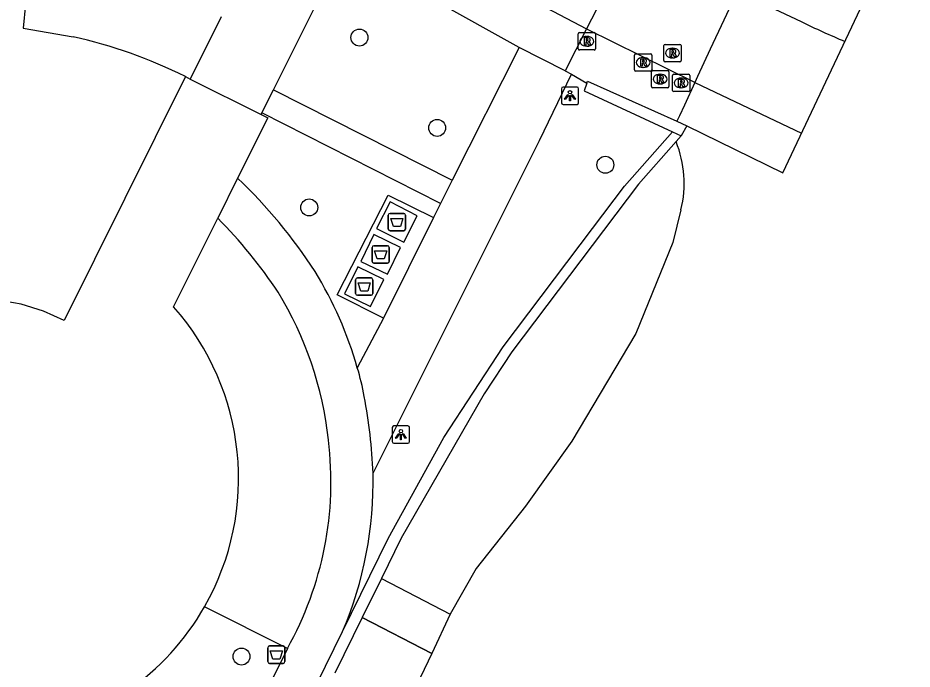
# Model space of a CAD drawing. Extents: x 161087 to 161922, y 382574 to 383873.
# Drawn here: x 161781.9 to 161833.4, y 383118.5 to 383156 of the extents above; entities that cross this region are included whole.
import ezdxf

# ---------------------------------------------------------------- set-up
doc = ezdxf.new("R2010")
doc.units = 0
for name, color, linetype in [('IMGEO_Afval_apart_plaats', 7, 'Continuous'), ('IMGEO_Afvalbak', 7, 'Continuous'), ('IMGEO_Boom', 7, 'Continuous'), ('IMGEO_Dek', 7, 'Continuous'), ('IMGEO_Groenvoorziening', 7, 'Continuous'), ('IMGEO_Hek', 7, 'Continuous'), ('IMGEO_Kademuur', 7, 'Continuous'), ('IMGEO_Lichtpunt', 7, 'Continuous'), ('IMGEO_Muur', 7, 'Continuous'), ('IMGEO_Pand', 7, 'Continuous'), ('IMGEO_Rijbaan_lokaal_gesloten', 7, 'Continuous'), ('IMGEO_Rijbaan_lokaal_open', 7, 'Continuous'), ('IMGEO_Rioolput', 7, 'Continuous'), ('IMGEO_Voetpad_gesloten', 7, 'Continuous'), ('IMGEO_Voetpad_open', 7, 'Continuous'), ('IMGEO_Waterloop', 7, 'Continuous')]:
    doc.layers.add(name, color=color, linetype=linetype)

msp = doc.modelspace()

# ---------------------------------------------------------------- linework, layer by layer
at = {"layer": 'IMGEO_Afval_apart_plaats'}
for p, q in [((161803.211, 383143.855), (161803.211, 383144.655)), ((161803.211, 383144.655), (161803.211, 383143.855)), ((161803.311, 383144.755), (161804.101, 383144.755)), ((161804.101, 383144.755), (161803.311, 383144.755)), ((161804.201, 383144.655), (161804.201, 383143.855)), ((161804.201, 383143.855), (161804.201, 383144.655)), ((161804.101, 383143.755), (161803.311, 383143.755)), ((161803.311, 383143.755), (161804.101, 383143.755)), ((161802.277, 383141.993), (161802.277, 383142.793)), ((161802.277, 383142.793), (161802.277, 383141.993)), ((161802.377, 383142.893), (161803.167, 383142.893)), ((161803.167, 383142.893), (161802.377, 383142.893)), ((161803.267, 383142.793), (161803.267, 383141.993)), ((161803.267, 383141.993), (161803.267, 383142.793)), ((161803.167, 383141.893), (161802.377, 383141.893)), ((161802.377, 383141.893), (161803.167, 383141.893)), ((161801.328, 383140.137), (161801.328, 383140.937)), ((161801.328, 383140.937), (161801.328, 383140.137)), ((161801.428, 383141.037), (161802.218, 383141.037)), ((161802.218, 383141.037), (161801.428, 383141.037)), ((161802.318, 383140.937), (161802.318, 383140.137)), ((161802.318, 383140.137), (161802.318, 383140.937)), ((161802.218, 383140.037), (161801.428, 383140.037)), ((161801.428, 383140.037), (161802.218, 383140.037))]:
    msp.add_line(p, q, dxfattribs=at)
for points in [[(161803.354, 383144.469), (161804.058, 383144.469), (161803.909, 383143.999), (161803.503, 383143.999), (161803.354, 383144.469)], [(161802.42, 383142.607), (161803.124, 383142.607), (161802.975, 383142.137), (161802.569, 383142.137), (161802.42, 383142.607)], [(161801.471, 383140.751), (161802.175, 383140.751), (161802.026, 383140.281), (161801.62, 383140.281), (161801.471, 383140.751)]]:
    msp.add_lwpolyline(points, dxfattribs=at)
for centre, start, end in [((161803.311, 383144.655), 90, 180), ((161803.311, 383144.655), 90, 180), ((161804.101, 383144.655), 0, 90), ((161804.101, 383144.655), 360, 90), ((161803.311, 383143.855), 180, 270), ((161803.311, 383143.855), 180, 270), ((161804.101, 383143.855), 270, 0), ((161804.101, 383143.855), 270, 0), ((161802.377, 383142.793), 90, 180), ((161802.377, 383142.793), 90, 180), ((161803.167, 383142.793), 0, 90), ((161803.167, 383142.793), 360, 90), ((161802.377, 383141.993), 180, 270), ((161802.377, 383141.993), 180, 270), ((161803.167, 383141.993), 270, 0), ((161803.167, 383141.993), 270, 0), ((161801.428, 383140.937), 90, 180), ((161801.428, 383140.937), 90, 180), ((161802.218, 383140.937), 0, 90), ((161802.218, 383140.937), 360, 90), ((161801.428, 383140.137), 180, 270), ((161801.428, 383140.137), 180, 270), ((161802.218, 383140.137), 270, 0), ((161802.218, 383140.137), 270, 0)]:
    msp.add_arc(centre, 0.1, start, end, dxfattribs=at)
at = {"layer": 'IMGEO_Afvalbak'}
for p, q in [((161796.265, 383118.92), (161796.265, 383119.72)), ((161796.265, 383119.72), (161796.265, 383118.92)), ((161796.365, 383119.82), (161797.155, 383119.82)), ((161797.155, 383119.82), (161796.365, 383119.82)), ((161797.255, 383119.72), (161797.255, 383118.92)), ((161797.255, 383118.92), (161797.255, 383119.72)), ((161797.155, 383118.82), (161796.365, 383118.82)), ((161796.365, 383118.82), (161797.155, 383118.82))]:
    msp.add_line(p, q, dxfattribs=at)
msp.add_lwpolyline([(161796.408, 383119.534), (161797.112, 383119.534), (161796.963, 383119.064), (161796.557, 383119.064), (161796.408, 383119.534)], dxfattribs=at)
for centre, start, end in [((161796.365, 383119.72), 90, 180), ((161796.365, 383119.72), 90, 180), ((161797.155, 383119.72), 0, 90), ((161797.155, 383119.72), 360, 90), ((161796.365, 383118.92), 180, 270), ((161796.365, 383118.92), 180, 270), ((161797.155, 383118.92), 270, 0), ((161797.155, 383118.92), 270, 0)]:
    msp.add_arc(centre, 0.1, start, end, dxfattribs=at)
at = {"layer": 'IMGEO_Boom'}
for centre in [(161801.546, 383154.896), (161806.029, 383149.69), (161815.727, 383147.567), (161798.651, 383145.104), (161794.749, 383119.21)]:
    msp.add_circle(centre, 0.489, dxfattribs=at)
at = {"layer": 'IMGEO_Dek'}
msp.add_lwpolyline([(161833.414, 383162.901), (161833.414, 383162.901), (161828.023, 383165.561), (161827.351, 383165.815), (161827.187, 383165.895), (161826.402, 383164.2), (161825.873, 383163.059), (161825.852, 383163.014), (161825.265, 383161.747), (161824.388, 383159.856), (161823.846, 383158.687), (161823.469, 383157.873), (161823.337, 383157.588), (161821.778, 383154.224), (161821.047, 383152.647), (161820.891, 383152.311), (161820.288, 383151.008), (161819.997, 383150.381), (161819.84, 383150.079), (161820.417, 383149.807), (161825.954, 383147.093), (161829.761, 383155.16)], close=True, dxfattribs=at)
at = {"layer": 'IMGEO_Groenvoorziening'}
msp.add_lwpolyline([(161802.815, 383123.704), (161806.782, 383121.649)], dxfattribs=at)
at = {"layer": 'IMGEO_Hek'}
msp.add_lwpolyline([(161819.84, 383150.079), (161820.417, 383149.807), (161825.954, 383147.093)], dxfattribs=at)
at = {"layer": 'IMGEO_Kademuur'}
for points in [[(161814.661, 383152.273), (161814.511, 383151.822), (161819.596, 383149.467)], [(161814.661, 383152.273), (161814.7, 383152.389), (161819.84, 383150.079)], [(161819.84, 383150.079), (161820.417, 383149.807), (161820.098, 383149.232)], [(161800.58, 383120.654), (161803.21, 383126.01), (161806.414, 383131.848), (161809.835, 383137.069), (161814.981, 383143.88), (161816.826, 383146.322), (161819.596, 383149.467)], [(161819.596, 383149.467), (161820.098, 383149.232)], [(161820.098, 383149.232), (161819.802, 383148.898)], [(161819.802, 383148.898), (161817.635, 383146.449), (161810.327, 383136.774), (161808.731, 383134.349), (161803.959, 383126.027), (161802.815, 383123.704)], [(161802.815, 383123.704), (161801.708, 383121.457)], [(161801.708, 383121.457), (161800.13, 383118.253)], [(161771.716, 383061.867), (161800.58, 383120.654)]]:
    msp.add_lwpolyline(points, dxfattribs=at)
at = {"layer": 'IMGEO_Lichtpunt'}
for p, q in [((161814.093, 383152.042), (161813.285, 383152.042)), ((161814.093, 383152.042), (161813.285, 383152.042)), ((161813.191, 383151.947), (161813.191, 383151.14)), ((161813.191, 383151.947), (161813.191, 383151.14)), ((161814.187, 383151.14), (161814.187, 383151.947)), ((161814.187, 383151.14), (161814.187, 383151.947)), ((161813.285, 383151.046), (161814.093, 383151.046)), ((161813.285, 383151.046), (161814.093, 383151.046)), ((161803.439, 383132.41), (161803.439, 383131.603)), ((161803.439, 383132.41), (161803.439, 383131.603)), ((161804.341, 383132.505), (161803.533, 383132.505)), ((161804.341, 383132.505), (161803.533, 383132.505)), ((161804.435, 383131.603), (161804.435, 383132.41)), ((161804.435, 383131.603), (161804.435, 383132.41)), ((161803.533, 383131.509), (161804.341, 383131.509)), ((161803.533, 383131.509), (161804.341, 383131.509))]:
    msp.add_line(p, q, dxfattribs=at)
for points in [[(161813.565, 383151.611), (161813.604, 383151.583), (161813.416, 383151.321), (161813.378, 383151.348), (161813.565, 383151.611)], [(161813.667, 383151.563), (161813.714, 383151.563), (161813.714, 383151.241), (161813.667, 383151.241), (161813.667, 383151.563)], [(161813.777, 383151.583), (161813.815, 383151.61), (161814.002, 383151.348), (161813.963, 383151.32), (161813.777, 383151.583)], [(161803.813, 383132.074), (161803.852, 383132.046), (161803.664, 383131.784), (161803.626, 383131.811), (161803.813, 383132.074)], [(161803.915, 383132.026), (161803.962, 383132.026), (161803.962, 383131.704), (161803.915, 383131.704), (161803.915, 383132.026)], [(161804.025, 383132.046), (161804.063, 383132.073), (161804.25, 383131.811), (161804.211, 383131.783), (161804.025, 383132.046)]]:
    msp.add_lwpolyline(points, dxfattribs=at)
for centre in [(161813.69, 383151.745), (161803.938, 383132.208)]:
    msp.add_circle(centre, 0.0994, dxfattribs=at)
for centre, start, end in [((161813.285, 383151.947), 90, 180), ((161813.285, 383151.947), 90, 180), ((161814.093, 383151.947), 0, 90), ((161814.093, 383151.947), 0, 90), ((161813.285, 383151.14), 180, 270), ((161813.285, 383151.14), 180, 270), ((161814.093, 383151.14), 270, 0), ((161814.093, 383151.14), 270, 360), ((161803.533, 383132.41), 90, 180), ((161803.533, 383132.41), 90, 180), ((161804.341, 383132.41), 0, 90), ((161804.341, 383132.41), 0, 90), ((161803.533, 383131.603), 180, 270), ((161803.533, 383131.603), 180, 270), ((161804.341, 383131.603), 270, 0), ((161804.341, 383131.603), 270, 360)]:
    msp.add_arc(centre, 0.0946, start, end, dxfattribs=at)
at = {"layer": 'IMGEO_Muur'}
msp.add_lwpolyline([(161801.708, 383121.457), (161805.723, 383119.396)], dxfattribs=at)
at = {"layer": 'IMGEO_Pand'}
for points in [[(161776.635, 383155.328), (161776.604, 383155.995), (161779.416, 383156.173), (161779.443, 383155.518), (161780.239, 383155.519), (161780.209, 383156.246), (161782.299, 383156.821), (161782.169, 383155.432), (161785.036, 383154.948)], [(161791.511, 383152.649), (161784.514, 383138.584), (161783.327, 383139.133), (161782.045, 383139.535), (161780.698, 383139.767), (161779.665, 383139.823), (161778.63, 383139.774), (161777.274, 383139.548), (161776.294, 383139.263), (161775.063, 383138.747), (161774.21, 383138.269)], [(161791.511, 383152.649), (161791.793, 383152.508)], [(161791.793, 383152.508), (161795.88, 383150.464)], [(161795.88, 383150.464), (161796.258, 383150.275), (161794.522, 383146.785)], [(161794.522, 383146.785), (161793.381, 383144.489)], [(161790.836, 383139.371), (161793.381, 383144.489)]]:
    msp.add_lwpolyline(points, dxfattribs=at)
for centre, radius, start, end in [((161778.644, 383126.677), 28.985, 63.645, 77.2594), ((161779.639, 383129.482), 14.939, 330.3211, 41.4504), ((161779.652, 383129.465), 14.919, 304.8426, 330.3502)]:
    msp.add_arc(centre, radius, start, end, dxfattribs=at)
at = {"layer": 'IMGEO_Rijbaan_lokaal_gesloten'}
for points in [[(161817.302, 383160.584), (161814.644, 383155.393)], [(161823.337, 383157.588), (161821.778, 383154.224), (161821.047, 383152.647), (161820.891, 383152.311)], [(161823.337, 383157.588), (161823.661, 383157.427), (161827.012, 383155.816)], [(161814.644, 383155.393), (161820.872, 383152.32), (161820.891, 383152.311)], [(161820.891, 383152.311), (161827.039, 383149.393)]]:
    msp.add_lwpolyline(points, dxfattribs=at)
msp.add_arc((161848.289, 383199.632), 48.709, 244.0992, 247.3537, dxfattribs=at)
at = {"layer": 'IMGEO_Rijbaan_lokaal_open'}
for points in [[(161796.594, 383151.887), (161800.63, 383159.968)], [(161808.812, 383158.477), (161814.644, 383155.393)], [(161793.569, 383156.099), (161791.793, 383152.508)], [(161795.925, 383150.554), (161796.594, 383151.887)], [(161795.88, 383150.464), (161795.925, 383150.554)]]:
    msp.add_lwpolyline(points, dxfattribs=at)
at = {"layer": 'IMGEO_Rioolput'}
for p, q in [((161814.16, 383154.255), (161814.16, 383155.107)), ((161814.235, 383155.181), (161815.087, 383155.181)), ((161815.161, 383155.107), (161815.161, 383154.255)), ((161814.648, 383154.961), (161814.673, 383154.961)), ((161815.087, 383154.181), (161814.235, 383154.181)), ((161814.671, 383154.401), (161814.646, 383154.401)), ((161819.101, 383153.579), (161819.101, 383154.431)), ((161819.176, 383154.505), (161820.028, 383154.505)), ((161819.589, 383154.285), (161819.614, 383154.285)), ((161820.102, 383154.431), (161820.102, 383153.579)), ((161817.409, 383153.034), (161817.409, 383153.886)), ((161817.484, 383153.96), (161818.336, 383153.96)), ((161817.897, 383153.74), (161817.922, 383153.74)), ((161818.41, 383153.886), (161818.41, 383153.034)), ((161819.612, 383153.725), (161819.587, 383153.725)), ((161817.92, 383153.18), (161817.895, 383153.18)), ((161820.028, 383153.505), (161819.176, 383153.505)), ((161818.336, 383152.96), (161817.484, 383152.96)), ((161818.382, 383152.079), (161818.382, 383152.931)), ((161818.457, 383153.005), (161819.309, 383153.005)), ((161818.87, 383152.785), (161818.895, 383152.785)), ((161819.383, 383152.931), (161819.383, 383152.079)), ((161819.592, 383151.854), (161819.592, 383152.706)), ((161819.667, 383152.78), (161820.519, 383152.78)), ((161820.08, 383152.56), (161820.105, 383152.56)), ((161820.593, 383152.706), (161820.593, 383151.854)), ((161819.309, 383152.005), (161818.457, 383152.005)), ((161818.893, 383152.225), (161818.868, 383152.225)), ((161820.103, 383152), (161820.078, 383152)), ((161820.519, 383151.78), (161819.667, 383151.78))]:
    msp.add_line(p, q, dxfattribs=at)
for points in [[(161814.16, 383154.255), (161814.16, 383155.107)], [(161814.235, 383155.181), (161815.087, 383155.181)], [(161815.161, 383155.107), (161815.161, 383154.255)], [(161814.749, 383154.879), (161814.497, 383154.881), (161814.497, 383154.481)], [(161814.497, 383154.481), (161814.621, 383154.481), (161814.621, 383154.643), (161814.632, 383154.643)], [(161814.675, 383154.8), (161814.621, 383154.8), (161814.621, 383154.719)], [(161814.621, 383154.719), (161814.673, 383154.719)], [(161814.679, 383154.614), (161814.75, 383154.481), (161814.89, 383154.481), (161814.825, 383154.607)], [(161815.087, 383154.181), (161814.235, 383154.181)], [(161819.101, 383153.579), (161819.101, 383154.431)], [(161819.176, 383154.505), (161820.028, 383154.505)], [(161819.69, 383154.203), (161819.438, 383154.205), (161819.438, 383153.805)], [(161819.616, 383154.124), (161819.562, 383154.124), (161819.562, 383154.043)], [(161820.102, 383154.431), (161820.102, 383153.579)], [(161817.409, 383153.034), (161817.409, 383153.886)], [(161817.484, 383153.96), (161818.336, 383153.96)], [(161817.998, 383153.658), (161817.746, 383153.66), (161817.746, 383153.26)], [(161817.924, 383153.579), (161817.87, 383153.579), (161817.87, 383153.498)], [(161818.41, 383153.886), (161818.41, 383153.034)], [(161819.438, 383153.805), (161819.562, 383153.805), (161819.562, 383153.967), (161819.573, 383153.967)], [(161819.562, 383154.043), (161819.614, 383154.043)], [(161819.62, 383153.938), (161819.691, 383153.805), (161819.831, 383153.805), (161819.766, 383153.931)], [(161817.746, 383153.26), (161817.87, 383153.26), (161817.87, 383153.422), (161817.881, 383153.422)], [(161817.87, 383153.498), (161817.922, 383153.498)], [(161817.928, 383153.393), (161817.999, 383153.26), (161818.139, 383153.26), (161818.074, 383153.386)], [(161820.028, 383153.505), (161819.176, 383153.505)], [(161818.336, 383152.96), (161817.484, 383152.96)], [(161818.382, 383152.079), (161818.382, 383152.931)], [(161818.457, 383153.005), (161819.309, 383153.005)], [(161818.971, 383152.703), (161818.719, 383152.705), (161818.719, 383152.305)], [(161818.897, 383152.624), (161818.843, 383152.624), (161818.843, 383152.543)], [(161818.843, 383152.543), (161818.895, 383152.543)], [(161819.383, 383152.931), (161819.383, 383152.079)], [(161819.592, 383151.854), (161819.592, 383152.706)], [(161819.667, 383152.78), (161820.519, 383152.78)], [(161820.593, 383152.706), (161820.593, 383151.854)], [(161819.309, 383152.005), (161818.457, 383152.005)], [(161818.719, 383152.305), (161818.843, 383152.305), (161818.843, 383152.467), (161818.854, 383152.467)], [(161818.901, 383152.438), (161818.972, 383152.305), (161819.112, 383152.305), (161819.047, 383152.431)], [(161820.181, 383152.478), (161819.929, 383152.48), (161819.929, 383152.08)], [(161819.929, 383152.08), (161820.053, 383152.08), (161820.053, 383152.242), (161820.064, 383152.242)], [(161820.107, 383152.399), (161820.053, 383152.399), (161820.053, 383152.318)], [(161820.053, 383152.318), (161820.105, 383152.318)], [(161820.111, 383152.213), (161820.182, 383152.08), (161820.322, 383152.08), (161820.257, 383152.206)], [(161820.519, 383151.78), (161819.667, 383151.78)]]:
    msp.add_lwpolyline(points, dxfattribs=at)
for centre, radius, start, end in [((161814.237, 383155.105), 0.0765, 91.552, 178.448), ((161814.237, 383155.105), 0.0765, 91.552, 178.448), ((161815.085, 383155.105), 0.0765, 1.552, 88.448), ((161815.085, 383155.105), 0.0765, 1.552, 88.448), ((161814.631, 383154.59), 0.0533, 26.0293, 88.6989), ((161814.657, 383154.908), 0.19, 274.7715, 282.9687), ((161814.681, 383154.704), 0.0964, 77.0061, 93.1865), ((161814.695, 383154.761), 0.0378, 276.6634, 79.6772), ((161814.748, 383154.769), 0.109, 350.3612, 89.416), ((161814.746, 383154.769), 0.112, 277.5842, 350.9817), ((161814.73, 383154.554), 0.108, 29.5134, 73.7905), ((161814.237, 383154.257), 0.0765, 181.552, 268.448), ((161814.237, 383154.257), 0.0765, 181.552, 268.448), ((161815.085, 383154.257), 0.0765, 271.552, 358.448), ((161815.085, 383154.257), 0.0765, 271.552, 358.448), ((161819.178, 383154.429), 0.0765, 91.552, 178.448), ((161819.178, 383154.429), 0.0765, 91.552, 178.448), ((161819.622, 383154.028), 0.0964, 77.0061, 93.1865), ((161819.636, 383154.085), 0.0378, 276.6634, 79.6772), ((161819.689, 383154.093), 0.109, 350.3612, 89.416), ((161819.687, 383154.093), 0.112, 277.5842, 350.9817), ((161820.026, 383154.429), 0.0765, 1.552, 88.448), ((161820.026, 383154.429), 0.0765, 1.552, 88.448), ((161817.486, 383153.884), 0.0765, 91.552, 178.448), ((161817.486, 383153.884), 0.0765, 91.552, 178.448), ((161817.93, 383153.483), 0.0964, 77.0061, 93.1865), ((161817.944, 383153.54), 0.0378, 276.6634, 79.6772), ((161817.997, 383153.548), 0.109, 350.3612, 89.416), ((161818.334, 383153.884), 0.0765, 1.552, 88.448), ((161818.334, 383153.884), 0.0765, 1.552, 88.448), ((161819.178, 383153.581), 0.0765, 181.552, 268.448), ((161819.178, 383153.581), 0.0765, 181.552, 268.448), ((161819.572, 383153.914), 0.0533, 26.0293, 88.6989), ((161819.598, 383154.232), 0.19, 274.7715, 282.9687), ((161819.671, 383153.878), 0.108, 29.5134, 73.7905), ((161820.026, 383153.581), 0.0765, 271.552, 358.448), ((161820.026, 383153.581), 0.0765, 271.552, 358.448), ((161817.486, 383153.036), 0.0765, 181.552, 268.448), ((161817.486, 383153.036), 0.0765, 181.552, 268.448), ((161817.88, 383153.369), 0.0533, 26.0293, 88.6989), ((161817.906, 383153.687), 0.19, 274.7715, 282.9687), ((161817.995, 383153.548), 0.112, 277.5842, 350.9817), ((161817.979, 383153.333), 0.108, 29.5134, 73.7905), ((161818.334, 383153.036), 0.0765, 271.552, 358.448), ((161818.334, 383153.036), 0.0765, 271.552, 358.448), ((161818.459, 383152.929), 0.0765, 91.552, 178.448), ((161818.459, 383152.929), 0.0765, 91.552, 178.448), ((161818.879, 383152.732), 0.19, 274.7715, 282.9687), ((161818.903, 383152.528), 0.0964, 77.0061, 93.1865), ((161818.917, 383152.585), 0.0378, 276.6634, 79.6772), ((161818.97, 383152.593), 0.109, 350.3612, 89.416), ((161818.968, 383152.593), 0.112, 277.5842, 350.9817), ((161819.307, 383152.929), 0.0765, 1.552, 88.448), ((161819.307, 383152.929), 0.0765, 1.552, 88.448), ((161819.669, 383152.704), 0.0765, 91.552, 178.448), ((161819.669, 383152.704), 0.0765, 91.552, 178.448), ((161820.517, 383152.704), 0.0765, 1.552, 88.448), ((161820.517, 383152.704), 0.0765, 1.552, 88.448), ((161818.459, 383152.081), 0.0765, 181.552, 268.448), ((161818.459, 383152.081), 0.0765, 181.552, 268.448), ((161818.853, 383152.414), 0.0533, 26.0293, 88.6989), ((161818.952, 383152.378), 0.108, 29.5134, 73.7905), ((161819.307, 383152.081), 0.0765, 271.552, 358.448), ((161819.307, 383152.081), 0.0765, 271.552, 358.448), ((161820.063, 383152.189), 0.0533, 26.0293, 88.6989), ((161820.089, 383152.507), 0.19, 274.7715, 282.9687), ((161820.113, 383152.303), 0.0964, 77.0061, 93.1865), ((161820.127, 383152.36), 0.0378, 276.6634, 79.6772), ((161820.18, 383152.368), 0.109, 350.3612, 89.416), ((161820.178, 383152.368), 0.112, 277.5842, 350.9817), ((161820.162, 383152.153), 0.108, 29.5134, 73.7905), ((161819.669, 383151.856), 0.0765, 181.552, 268.448), ((161819.669, 383151.856), 0.0765, 181.552, 268.448), ((161820.517, 383151.856), 0.0765, 271.552, 358.448), ((161820.517, 383151.856), 0.0765, 271.552, 358.448)]:
    msp.add_arc(centre, radius, start, end, dxfattribs=at)
for centre, major_axis, ratio, start_param, end_param in [((161814.647, 383154.681), (-0.387, 0.002), 0.722429, 4.712389, 7.853982), ((161814.672, 383154.681), (-0.39, 0.002), 0.717154, 1.570796, 4.712389), ((161819.588, 383154.005), (-0.387, 0.002), 0.722429, 4.712389, 7.853982), ((161819.613, 383154.005), (-0.39, 0.002), 0.717154, 1.570796, 4.712389), ((161817.896, 383153.46), (-0.387, 0.002), 0.722429, 4.712389, 7.853982), ((161817.921, 383153.46), (-0.39, 0.002), 0.717154, 1.570796, 4.712389), ((161818.869, 383152.505), (-0.387, 0.002), 0.722429, 4.712389, 7.853982), ((161818.894, 383152.505), (-0.39, 0.002), 0.717154, 1.570796, 4.712389), ((161820.079, 383152.28), (-0.387, 0.002), 0.722429, 4.712389, 7.853982), ((161820.104, 383152.28), (-0.39, 0.002), 0.717154, 1.570796, 4.712389)]:
    msp.add_ellipse(centre, major_axis=major_axis, ratio=ratio, start_param=start_param, end_param=end_param, dxfattribs=at)
at = {"layer": 'IMGEO_Voetpad_gesloten'}
for points in [[(161814.644, 383155.393), (161813.409, 383152.981)], [(161813.409, 383152.981), (161813.778, 383152.795)], [(161813.778, 383152.795), (161814.661, 383152.273)], [(161820.891, 383152.311), (161820.288, 383151.008), (161819.997, 383150.381), (161819.84, 383150.079)], [(161804.876, 383144.629), (161803.311, 383145.418), (161802.536, 383143.881), (161804.101, 383143.092), (161804.876, 383144.629)], [(161803.916, 383142.793), (161802.38, 383143.539), (161801.629, 383141.994), (161803.165, 383141.248), (161803.916, 383142.793)], [(161802.952, 383140.944), (161801.46, 383141.681), (161800.693, 383140.129), (161802.185, 383139.392), (161802.952, 383140.944)]]:
    msp.add_lwpolyline(points, dxfattribs=at)
at = {"layer": 'IMGEO_Voetpad_open'}
for points in [[(161810.752, 383154.322), (161805.959, 383156.999), (161800.63, 383159.968)], [(161810.752, 383154.322), (161806.892, 383146.667)], [(161813.409, 383152.981), (161810.752, 383154.322)], [(161802.332, 383129.783), (161811.923, 383148.963), (161813.778, 383152.795)], [(161796.594, 383151.887), (161806.892, 383146.667)], [(161806.22, 383145.325), (161795.925, 383150.554)], [(161806.892, 383146.667), (161806.22, 383145.325)], [(161802.935, 383138.723), (161800.269, 383140.057), (161803.207, 383145.814), (161805.817, 383144.52)], [(161806.22, 383145.325), (161805.817, 383144.52)], [(161805.817, 383144.52), (161802.935, 383138.723)], [(161802.935, 383138.723), (161801.424, 383135.86)], [(161797.392, 383119.681), (161792.618, 383122.085)], [(161805.723, 383119.396), (161801.708, 383121.457)], [(161797.392, 383119.681), (161773.746, 383071.988), (161769.158, 383074.284)], [(161805.723, 383119.396), (161804.191, 383116.187)]]:
    msp.add_lwpolyline(points, dxfattribs=at)
for centre, radius, start, end in [((161774.735, 383125.797), 28.845, 32.764, 46.6876), ((161773.32, 383124.617), 28.237, 33.5304, 44.7279), ((161780.021, 383129.779), 22.25, 15.8599, 31.5061), ((161779.463, 383129.538), 20.411, 6.0694, 31.5414), ((161788.349, 383131.84), 13.679, 9.9821, 17.0908), ((161773.459, 383128.694), 28.894, 2.1591, 11.0068), ((161780.308, 383129.287), 19.599, 330.6509, 7.0596), ((161780.394, 383129.261), 21.944, 336.908, 1.3642)]:
    msp.add_arc(centre, radius, start, end, dxfattribs=at)
at = {"layer": 'IMGEO_Waterloop'}
for points in [[(161820.088, 383144.964), (161819.616, 383143.081), (161817.476, 383137.832), (161813.795, 383131.629), (161811.131, 383127.875), (161808.276, 383124.28), (161806.782, 383121.649)], [(161806.782, 383121.649), (161805.723, 383119.396)]]:
    msp.add_lwpolyline(points, dxfattribs=at)
msp.add_arc((161813.941, 383146.495), 6.334, 346.0177, 22.2984, dxfattribs=at)

doc.saveas('drawing.dxf')
